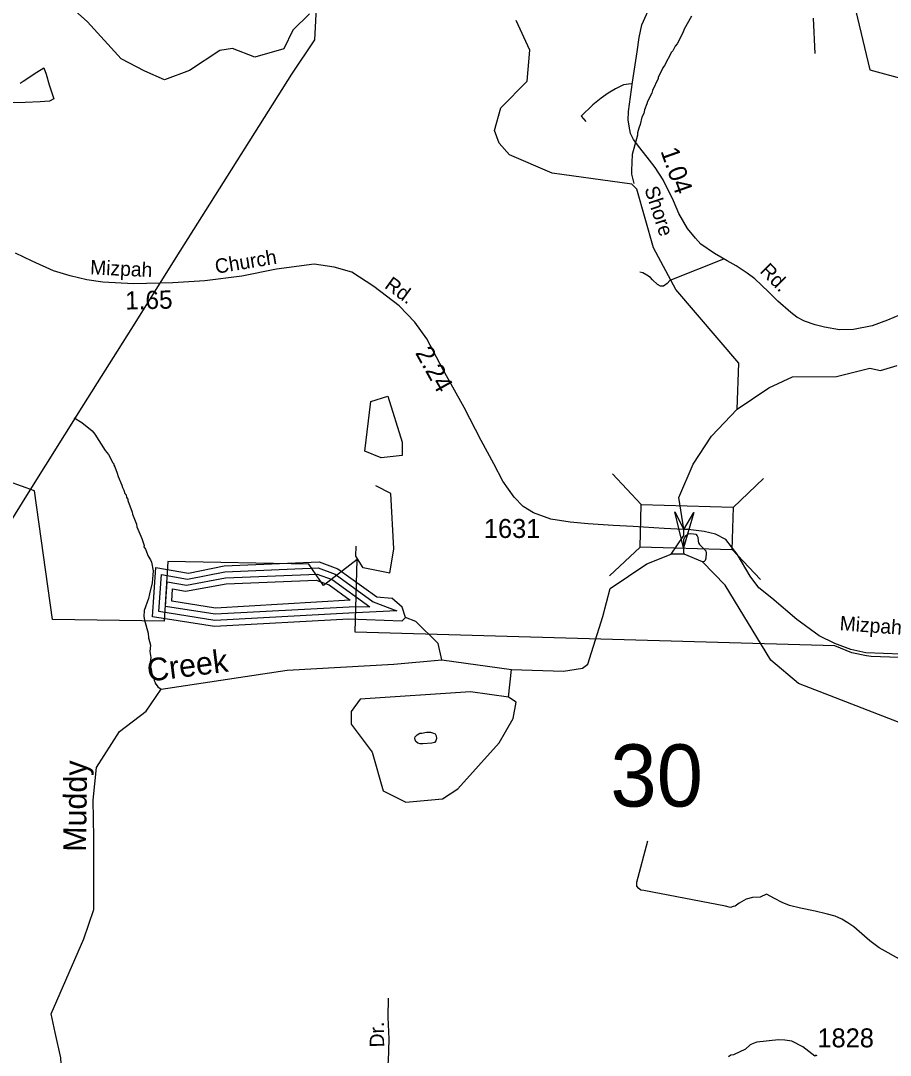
# Model space of a CAD drawing. Extents: x 1547597 to 1699558, y 810033 to 920809.
# Drawn here: x 1604972 to 1610700, y 894400 to 901219 of the extents above; entities that cross this region are included whole.
import ezdxf

# ---------------------------------------------------------------- set-up
doc = ezdxf.new("R2010")
doc.units = 0
for name, color, linetype in [('Exist Boundary Political City Limit New', 7, 'Continuous'), ('Exist Hydrographic Buffer Line', 7, 'Continuous'), ('Exist Hydrographic Creek Single Shore', 7, 'Continuous'), ('Exist Hydrographic Creek Single Shore Label', 7, 'Continuous'), ('Exist Hydrographic Island Shore', 7, 'Continuous'), ('Exist Hydrographic Lake Shore', 7, 'Continuous'), ('Exist Hydrographic Misc Water Feature', 7, 'Continuous'), ('Exist Hydrographic Pond Under 1500 Sq Ft', 7, 'Continuous'), ('Exist Road Non-System Type 51', 7, 'Continuous'), ('Exist Road Non-System Type 51 Label', 7, 'Continuous'), ('Exist Road Secondary Mileage Hundredths English Label', 7, 'Continuous'), ('Exist Road Secondary Structure Standard Bridge Attributed CELL', 7, 'Continuous'), ('Exist Road Secondary Structure Standard Bridge CELL', 7, 'Continuous'), ('Exist Road Secondary Structure Standard Bridge Number Label', 7, 'Continuous'), ('Exist Road Secondary Type 51 Attributed', 7, 'Continuous'), ('Exist Road Secondary Type 51 Label', 7, 'Continuous'), ('Exist Road Secondary Type 51 Number Label', 7, 'Continuous'), ('Exist Utilities Electrical Transmission Line', 7, 'Continuous'), ('Map Preparation Boundary City Limit Buffer Line', 7, 'Continuous')]:
    doc.layers.add(name, color=color, linetype=linetype)

msp = doc.modelspace()

# ---------------------------------------------------------------- linework, layer by layer
at = {"layer": 'Exist Boundary Political City Limit New'}
for points in [[(1610321.4, 901918.7), (1610565, 900895), (1611267.5, 900704), (1612070.5, 901035.1), (1612096.5, 901599.2)], [(1611430.5, 896997), (1610573.1, 897028.5), (1610543.1, 897032.5), (1610447.2, 897051.7), (1610333.9, 897098.8), (1607174.5, 897189.5), (1607187.3, 897668.3), (1606966.1, 897496.6), (1606870.5, 897637.5), (1605941.5, 897655), (1605917, 897260.5), (1605182, 897272), (1605063, 898120), (1604892.5, 898182)]]:
    msp.add_lwpolyline(points, dxfattribs=at)
at = {"layer": 'Exist Hydrographic Buffer Line'}
for points in [[(1607449.4, 897329.8), (1607134.3, 897314.4), (1606250.8, 897266.9), (1605882.9, 897324.6), (1605898.7, 897568.4), (1606071, 897538.8), (1606316.6, 897586.2), (1606931.5, 897612.3), (1607042.7, 897571.7), (1607294.2, 897389.2), (1607449.4, 897329.8)], [(1607270.7, 897356.8), (1607135.9, 897354.4), (1606252.8, 897307.1), (1605925.3, 897358.5), (1605935.8, 897521.5), (1606064.2, 897499.3), (1606321.4, 897546.3), (1606925.2, 897572), (1607023.7, 897536), (1607270.7, 897356.8)], [(1607142.1, 897400.8), (1606254.9, 897347.2), (1605967.5, 897392.4), (1605972.8, 897474.5), (1606057.3, 897460), (1606326.3, 897506.5), (1606918.9, 897531.7), (1607004.8, 897500.5), (1607142.1, 897400.8)]]:
    msp.add_lwpolyline(points, dxfattribs=at)
at = {"layer": 'Exist Hydrographic Creek Single Shore'}
for p in [(1607745.7, 897005.9), (1608184.7, 896760.5)]:
    msp.add_line(p, (1608205.5, 896943.6), dxfattribs=at)
for points in [[(1606874.5, 901264.1), (1606764.5, 901158), (1606704.4, 901034.1), (1606513.2, 900980), (1606367, 901036.3), (1606283.8, 901022.8), (1606083.6, 900890), (1605919.3, 900829.2), (1605788.7, 900886.5), (1605633.9, 900967.1), (1605411.8, 901211.2), (1604972.7, 901605.7)], [(1609691, 898658.9), (1609703.4, 898961.6), (1609287.7, 899446.5), (1609140.7, 899722), (1609029.8, 900108.3), (1608996.7, 900141.7), (1608472.7, 900214.8), (1608190.7, 900335.5), (1608124.7, 900412.3), (1608092.7, 900495), (1608135.7, 900645.1), (1608308.1, 900820.3), (1608325.1, 901025), (1608234.7, 901221.6)], [(1609691, 898658.9), (1609899.9, 898799.3), (1610055.8, 898872.1), (1610346, 898874.3), (1610564.3, 898929.6), (1610635.2, 898912.6), (1610746.4, 898946.4)], [(1609340.5, 897868), (1609307.5, 898076.8), (1609401, 898296.8), (1609522.6, 898481), (1609691, 898658.9)], [(1609255.7, 897704), (1609340.8, 897826.5), (1609340.5, 897868)], [(1608205.5, 896943.6), (1608547.3, 896931.9), (1608673.5, 896951.4), (1608708.5, 896978.6), (1608805.6, 897291.5), (1608854.1, 897476.2), (1609096.7, 897638.3), (1609255.7, 897704)], [(1610758.8, 896593.4), (1610094.7, 896849.8), (1609913.7, 897004.5), (1609611.7, 897499.7), (1609463.8, 897651.6), (1609342.4, 897703.4), (1609255.7, 897704)], [(1607745.7, 897005.9), (1607722.8, 897114.7), (1607574.7, 897258.8), (1607507.7, 897286.5)], [(1605270.2, 893847.4), (1605237.3, 894382.9), (1605198.4, 894550), (1605173.2, 894672.5), (1605388.6, 895167.1), (1605452.7, 895361.5), (1605452.7, 895835.7), (1605448.8, 896082.5), (1605472.1, 896296.3), (1605621.7, 896533.6), (1605798.6, 896667.8), (1605897.2, 896813.3), (1606727.7, 896937.9), (1607429.7, 896978.4), (1607745.7, 897005.9)]]:
    msp.add_lwpolyline(points, dxfattribs=at)
at = {"layer": 'Exist Hydrographic Island Shore'}
msp.add_lwpolyline([(1607613.4, 896523.6), (1607644.8, 896529), (1607672, 896528.7), (1607690.6, 896524.1), (1607701.9, 896518.2), (1607708.9, 896505.3), (1607711.6, 896488.1), (1607707.1, 896472.4), (1607696.9, 896462.5), (1607681.1, 896457), (1607621.1, 896452.1), (1607602.5, 896452.3), (1607588.2, 896456.8), (1607575.5, 896468.4), (1607570, 896478.4), (1607568.7, 896489.9), (1607570.2, 896498.4), (1607583.2, 896512.6), (1607600.5, 896522.4), (1607613.4, 896523.6)], dxfattribs=at)
at = {"layer": 'Exist Hydrographic Lake Shore'}
for points in [[(1607507.7, 897286.5), (1607482.7, 897260.7), (1607132.7, 897274.4), (1606248.7, 897226.7), (1605840.7, 897290.8), (1605861.7, 897615.4)], [(1605861.7, 897615.4), (1606077.7, 897578.2), (1606311.7, 897626), (1606937.7, 897652.6), (1607061.7, 897607.4), (1607317.7, 897421.6), (1607417.7, 897413)], [(1607507.7, 897286.5), (1607483.7, 897352.6), (1607417.7, 897413)]]:
    msp.add_lwpolyline(points, dxfattribs=at)
at = {"layer": 'Exist Hydrographic Misc Water Feature'}
for points in [[(1609390.5, 901250), (1609341.2, 901162.9), (1609332.8, 901139), (1609295.7, 901067.6), (1609283.5, 901051.9), (1609267, 901020.2), (1609258.8, 901012.3), (1609213.5, 900925), (1609201.2, 900909.2), (1609170.2, 900845.8), (1609170.1, 900837.8), (1609132.8, 900758.4), (1609128.6, 900742.5), (1609099.7, 900687), (1609097.4, 900671.1), (1609080.8, 900631.3), (1609076.4, 900607.4), (1609064.1, 900583.6), (1609053.3, 900535.8), (1609043, 900512), (1609034.5, 900480.1), (1609034.2, 900464.1), (1609000.1, 900336.7), (1608994.5, 900232.8), (1608996.1, 900208.8), (1609010.4, 900145.2)], [(1605123.7, 900908.8), (1605140.5, 900866.1), (1605160.4, 900797.2), (1605190.7, 900703.6), (1605161.4, 900689.1), (1605100.3, 900685.4), (1605001.7, 900679.9), (1604898.1, 900678.2)], [(1604968.3, 900808.6), (1604987.8, 900820.3), (1605078, 900881.1), (1605123.7, 900908.8)], [(1605324.2, 898600.8), (1605373.6, 898572), (1605442.7, 898516.8), (1605460.3, 898494.6), (1605528.6, 898385.4), (1605550.1, 898359), (1605579.2, 898304.6), (1605585.2, 898298.4), (1605585, 898290.4), (1605592.8, 898278.3), (1605608.2, 898238), (1605613.8, 898213.9), (1605638.8, 898157.5), (1605642.6, 898141.5), (1605652.3, 898125.4), (1605658, 898103.2), (1605665.8, 898093.1), (1605669.6, 898077.1), (1605677.4, 898064.9), (1605677.3, 898056.9), (1605706, 897980.4), (1605707.8, 897966.3), (1605734.7, 897899.9), (1605736.4, 897883.9), (1605769.2, 897807.3), (1605784.4, 897759.1), (1605782.2, 897751.1), (1605794, 897734.9), (1605811.3, 897690.6), (1605826.9, 897666.5), (1605832.7, 897650.4), (1605843.8, 897594.2), (1605838.4, 897514.2), (1605819.4, 897442.5), (1605814.8, 897410.6), (1605785.5, 897331.1), (1605783, 897291.2), (1605786.5, 897267.1), (1605811.2, 897182.7), (1605814.6, 897150.6), (1605825.9, 897102.5), (1605823.3, 897062.5), (1605828.6, 897022.4), (1605824.1, 896990.5), (1605828, 896982.4), (1605829.7, 896966.4), (1605827.6, 896958.4), (1605831.5, 896950.4), (1605833.1, 896928.4), (1605840.6, 896898.2), (1605850.3, 896878), (1605850.1, 896870), (1605857.9, 896857.9), (1605857.8, 896852), (1605875.4, 896829.6), (1605897.2, 896813.3)], [(1609342.4, 897703.4), (1609340.7, 897717.5), (1609340.1, 897753.5), (1609341, 897799.5), (1609344.8, 897810.6), (1609356.2, 897826.7), (1609369.6, 897836.5), (1609383.4, 897839), (1609403.8, 897838), (1609418.5, 897834.1), (1609428.4, 897824.3), (1609432.8, 897814.3), (1609433.9, 897789.1), (1609436.8, 897777.9), (1609442.5, 897767.4), (1609456.5, 897754.6), (1609476.7, 897734.7), (1609484.7, 897725), (1609487.8, 897709), (1609485.2, 897675.7), (1609480.9, 897661.9), (1609473.6, 897654.4), (1609463.8, 897651.6)], [(1610218.4, 894396.6), (1610210.5, 894400.8), (1610202.4, 894394.9), (1610123.5, 894456.3), (1610052, 894493.5), (1610004.3, 894500.2), (1609964.3, 894500.9), (1609820, 894485.4), (1609795.9, 894477.8), (1609777.8, 894468), (1609747.3, 894440.6), (1609666.9, 894404), (1609648.8, 894400.3), (1609634.7, 894390.4)]]:
    msp.add_lwpolyline(points, dxfattribs=at)
at = {"layer": 'Exist Hydrographic Pond Under 1500 Sq Ft'}
for points in [[(1607346.7, 898337), (1607238.7, 898381.8), (1607279.3, 898709.3), (1607390.6, 898745.1), (1607483.9, 898440.9), (1607483.9, 898353.4), (1607346.7, 898337)], [(1607403.7, 897577.5), (1607430.7, 897737.8), (1607410.7, 898102.6), (1607311.7, 898153.9)], [(1607403.7, 897577.5), (1607228.7, 897613.9), (1607179.7, 897690.3), (1607180.7, 897756)], [(1608184.7, 896760.5), (1607934.7, 896795.2), (1607208.7, 896747.6), (1607149.7, 896666.7), (1607148.7, 896581.4), (1607287.7, 896398), (1607359.7, 896143.8), (1607508.7, 896068.6)], [(1607508.7, 896068.6), (1607750.7, 896089.8), (1607851.7, 896156.8), (1608122.7, 896459.8), (1608216.7, 896618.8), (1608234.7, 896726.7), (1608184.7, 896760.5)]]:
    msp.add_lwpolyline(points, dxfattribs=at)
at = {"layer": 'Exist Road Non-System Type 51'}
for points in [[(1610206.2, 901003.5), (1610194.7, 901235.4)], [(1608992.2, 900802.4), (1608942.8, 900795.8), (1608890.6, 900769.8), (1608841.4, 900740.8), (1608795, 900708.9), (1608740, 900665.4), (1608664.6, 900590), (1608693.6, 900555.2)], [(1609601.3, 899646.7), (1609247.1, 899507.3), (1609229.7, 899487), (1609206.5, 899469.6), (1609186.2, 899469.6), (1609165.9, 899481.2), (1609134.1, 899510.2), (1609119.6, 899527.6), (1609096.4, 899542.1), (1609070.3, 899556.6), (1609050, 899562.4)], [(1611241.9, 894766.4), (1610627.4, 895108.9), (1610564.7, 895155.1), (1610511.9, 895201.4), (1610459.1, 895247.6), (1610419.5, 895274), (1610379.9, 895297.1), (1610337.1, 895316.9), (1610277.7, 895333.4), (1610205.1, 895349.9), (1610109.4, 895369.7), (1610036.8, 895386.2), (1609987.3, 895406), (1609937.8, 895432.5), (1609885, 895462.2), (1609842.2, 895442.4), (1609792.7, 895439.1), (1609749.8, 895429.2), (1609703.6, 895402.7), (1609677.2, 895382.9), (1609664, 895379.6), (1609647.5, 895373), (1609614.5, 895382.9), (1609076.7, 895485.3), (1609056.9, 895488.6), (1609043.7, 895498.5), (1609030.5, 895515), (1609030.5, 895541.4), (1609103.1, 895813.4)], [(1607160.8, 893957.3), (1607220.1, 894011.1), (1607260.3, 894055.6), (1607300.6, 894110.7), (1607340.9, 894178.6), (1607372.6, 894240.1), (1607387.5, 894314.3), (1607393.8, 894360.9), (1607398.1, 894505.1), (1607391.7, 894651.4), (1607393.8, 894776.5)]]:
    msp.add_lwpolyline(points, dxfattribs=at)
at = {"layer": 'Exist Road Secondary Structure Standard Bridge Attributed CELL'}
msp.add_lwpolyline([(1609406.8, 897977.9), (1609337, 897744.2), (1609280.6, 897981.4), (1609340.5, 897866.1)], close=True, dxfattribs=at)
at = {"layer": 'Exist Road Secondary Structure Standard Bridge CELL'}
for p, q in [((1608870.8, 898231.6), (1609060.1, 898030.8)), ((1609664.3, 898011.7), (1609865.1, 898201)), ((1608851, 897559.2), (1609051.8, 897748.5)), ((1609656.1, 897735.8), (1609845.5, 897535))]:
    msp.add_line(p, q, dxfattribs=at)
msp.add_lwpolyline([(1609060.1, 898030.8), (1609664.3, 898013), (1609656, 897730.8), (1609051.8, 897748.5)], close=True, dxfattribs=at)
at = {"layer": 'Exist Road Secondary Type 51 Attributed'}
for points in [[(1610807.4, 899297.1), (1610680.6, 899245.2), (1610579.7, 899207.2), (1610457.9, 899184.3), (1610365, 899182.3), (1610266.2, 899198.3), (1610206.2, 899215.2), (1610135.8, 899238.2), (1610084.9, 899266.2), (1610044, 899295.1), (1609960.1, 899370), (1609898.1, 899432.9), (1609807.3, 899516.8), (1609757.3, 899555.8), (1609684.4, 899602.7), (1609626.5, 899635.7), (1609542.6, 899685.3), (1609452.7, 899745.5), (1609416.8, 899786.5), (1609364.9, 899850.4), (1609306.9, 899949.2), (1609272, 900031.1), (1609204.1, 900170.9), (1609152.1, 900251.8), (1609113.8, 900300), (1609050, 900381.2), (1609008.5, 900435.2), (1608988.2, 900475.8), (1608984.4, 900500.5), (1608973.4, 900563.4), (1608976.4, 900621.3), (1609000.9, 900815.1), (1609032.8, 901014.8), (1609046.8, 901108.7), (1609064.5, 901193.1), (1609113.8, 901303.8)], [(1609340.5, 897866.1), (1609210.8, 897872.7), (1609007.3, 897884.7), (1608873.6, 897892.6), (1608710, 897902.6), (1608592.3, 897914.6), (1608464.6, 897934.6), (1608348.9, 897976.5), (1608281.1, 898016.4), (1608222.9, 898079.2), (1608148, 898183.8), (1608088.9, 898298.2), (1608004.2, 898452.8), (1607893.9, 898669.6), (1607754.1, 898918.8), (1607647.8, 899121.5), (1607568.8, 899232.2), (1607465.7, 899338.9), (1607298.8, 899468.4), (1607153.6, 899561.6), (1607036, 899594.4), (1606904.4, 899615.5), (1606656.1, 899581.7), (1606427.9, 899535.5), (1606183.9, 899503.6), (1605973.9, 899491.3), (1605715.8, 899485.5), (1605512.1, 899495.1), (1605408.4, 899512), (1605298.6, 899536.8), (1605188.8, 899569.9), (1605047.5, 899635), (1604938.1, 899687.8)], [(1610888.2, 897040.5), (1610539.8, 897053.4), (1610440.9, 897074.9), (1610335.5, 897113.7), (1610232.3, 897165.3), (1610083.9, 897272.9), (1609920, 897413.1), (1609835.2, 897481.4), (1609777.4, 897557.3), (1609691.6, 897703), (1609617.8, 897798.8), (1609547.9, 897834.7), (1609474.1, 897852.7), (1609369.4, 897865.1), (1609340.5, 897866.1)]]:
    msp.add_lwpolyline(points, dxfattribs=at)
at = {"layer": 'Exist Utilities Electrical Transmission Line'}
msp.add_lwpolyline([(1606919.9, 901346), (1606907.2, 901094.1), (1606756.7, 900868), (1606449.4, 900379.6), (1606020.2, 899700.7), (1605698.5, 899184.5), (1605385.3, 898690.4), (1605010.7, 898088.8), (1604709.5, 897606.2), (1604489.7, 897248.9), (1604202.7, 896790.4), (1603974.8, 896427.1), (1603537.1, 895728.3), (1603030.6, 894926.3), (1602525.8, 894116.3)], dxfattribs=at)
at = {"layer": 'Map Preparation Boundary City Limit Buffer Line'}
for points in [[(1610321.4, 901918.7), (1610565, 900895), (1611267.5, 900704), (1612070.5, 901035.1), (1612096.5, 901599.2)], [(1611430.5, 896997), (1610573.1, 897028.5), (1610543.1, 897032.5), (1610447.2, 897051.7), (1610333.9, 897098.8), (1607174.5, 897189.5), (1607187.3, 897668.3), (1606966.1, 897496.6), (1606870.5, 897637.5), (1605941.5, 897655), (1605917, 897260.5), (1605182, 897272), (1605063, 898120), (1604892.5, 898182)]]:
    msp.add_lwpolyline(points, dxfattribs=at)

# ---------------------------------------------------------------- texts
at = {"layer": 'Exist Hydrographic Creek Single Shore Label'}
for s, rotation, p in [('Creek', 7.18303, (1605813.6, 896862.4)), ('Muddy', 89.26615, (1605401.8, 895740.5))]:
    msp.add_text(s, height=150, rotation=rotation, dxfattribs=at).set_placement(p)
at = {"layer": 'Exist Road Non-System Type 51 Label'}
msp.add_text('Dr.', height=95, rotation=90.78802, dxfattribs=at).set_placement((1607366.5, 894452.5))
at = {"layer": 'Exist Road Secondary Mileage Hundredths English Label'}
for s, rotation, p in [('1.04', 289.45122, (1609184.9, 900360.7)), ('1.65', 1.27961, (1605661.3, 899315.1)), ('2.24', 299.29755, (1607567.8, 899030.1))]:
    msp.add_text(s, height=120, rotation=rotation, dxfattribs=at).set_placement(p)
at = {"layer": 'Exist Road Secondary Structure Standard Bridge Number Label'}
msp.add_text('30', height=410.1, dxfattribs=at).set_placement((1608856.2, 896039.2))
at = {"layer": 'Exist Road Secondary Type 51 Label'}
for s, rotation, p in [('Shore', 288.04508, (1609079.3, 900111.7)), ('Mizpah', 357.42939, (1605427.8, 899547.4)), ('Church', 9.39866, (1606259.7, 899551)), ('Rd.', 314.93221, (1609835.6, 899564.4)), ('Rd.', 324.09423, (1607362.5, 899461.9)), ('Mizpah', 355.8321, (1610364.3, 897201.8))]:
    msp.add_text(s, height=95, rotation=rotation, dxfattribs=at).set_placement(p)
at = {"layer": 'Exist Road Secondary Type 51 Number Label'}
for s, p in [('1631', (1608023, 897809.9)), ('1828', (1610220.2, 894452.2))]:
    msp.add_text(s, height=125, dxfattribs=at).set_placement(p)

doc.saveas('drawing.dxf')
